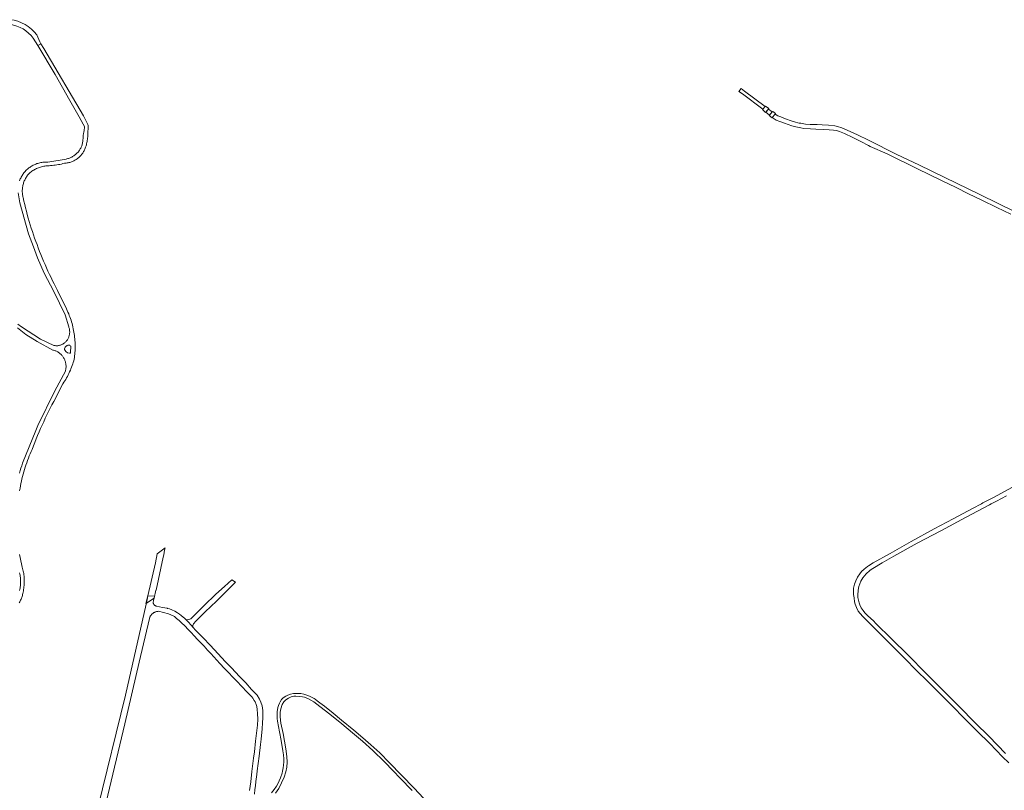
# Model space of a CAD drawing. Extents: x 146402 to 164798, y 455483 to 464134.
# Tile 504 of 575: x 157006 to 157579, y 462833 to 463282. Entities that reach past the tile are written whole.
import ezdxf

# ---------------------------------------------------------------- set-up
doc = ezdxf.new("R2010")
doc.units = 0
doc.header["$LTSCALE"] = 0.2
for name, color, linetype, lineweight in [('B-XX-VH-VERHARDING_ASFALT-GV', 252, 'CONTINUOUS', 18), ('B-XX-VH-VERHARDING_BETON-GV', 252, 'CONTINUOUS', 18), ('B-XX-VH-VERHARDING_FUNDERING_ZAND-GV', 252, 'CONTINUOUS', 18), ('B-XX-VH-VERHARDING_GESLOTEN-GV', 252, 'CONTINUOUS', 18)]:
    doc.layers.add(name, color=color, linetype=linetype, lineweight=lineweight)

msp = doc.modelspace()

# ---------------------------------------------------------------- linework, layer by layer
at = {"layer": 'B-XX-VH-VERHARDING_ASFALT-GV'}
for points in [[(157015.458, 463273.253, 0.2097608), (157000, 463282.059)], [(157000, 463279.364, -0.1974615), (157013.434, 463271.289)]]:
    msp.add_lwpolyline(points, format="xyb", dxfattribs=at)
for points in [[(157013.434, 463271.289), (157016.075, 463266.944), (157017.943, 463268.081), (157017.364, 463269.064), (157015.458, 463273.253)], [(157005.517, 463007.637), (157005.746, 463009.02), (157005.996, 463010.399), (157006.267, 463011.774), (157006.56, 463013.145), (157006.873, 463014.511), (157007.207, 463015.872), (157007.562, 463017.228), (157007.938, 463018.578), (157008.335, 463019.922), (157008.752, 463021.26), (157009.189, 463022.592), (157009.647, 463023.916), (157010.125, 463025.234), (157010.623, 463026.544), (157011.141, 463027.846), (157011.679, 463029.14), (157012.237, 463030.426), (157012.815, 463031.703), (157013.584, 463033.748), (157014.373, 463035.786), (157015.182, 463037.816), (157016.01, 463039.838), (157016.858, 463041.852), (157017.726, 463043.858), (157018.613, 463045.855), (157019.519, 463047.843), (157020.445, 463049.823), (157021.389, 463051.793), (157022.353, 463053.754), (157023.335, 463055.706), (157024.337, 463057.648), (157025.357, 463059.581), (157030.768, 463069.954), (157031.316, 463070.78), (157031.847, 463071.618), (157032.36, 463072.467), (157032.856, 463073.326), (157033.333, 463074.195), (157033.792, 463075.074), (157034.232, 463075.963), (157034.653, 463076.86), (157035.056, 463077.766), (157035.44, 463078.681), (157035.804, 463079.603), (157036.149, 463080.533), (157036.475, 463081.47), (157036.781, 463082.413), (157037.067, 463083.362), (157037.243, 463084.329), (157037.398, 463085.299), (157037.532, 463086.273), (157037.644, 463087.249), (157037.734, 463088.227), (157037.803, 463089.208), (157037.85, 463090.189), (157037.875, 463091.171), (157037.878, 463092.154), (157037.86, 463093.137), (157037.82, 463094.119), (157037.758, 463095.099), (157037.675, 463096.078), (157037.569, 463097.056), (157037.443, 463098.03), (157037.31, 463099.035), (157037.156, 463100.038), (157036.981, 463101.037), (157036.785, 463102.031), (157036.568, 463103.022), (157036.33, 463104.008), (157036.071, 463104.988), (157035.791, 463105.963), (157035.491, 463106.931), (157035.17, 463107.894), (157034.829, 463108.849), (157034.468, 463109.796), (157034.087, 463110.736), (157033.687, 463111.667), (157033.266, 463112.59), (157032.826, 463113.504), (157027.625, 463124.368), (157026.647, 463126.212), (157025.687, 463128.066), (157024.745, 463129.929), (157023.822, 463131.801), (157022.918, 463133.683), (157022.032, 463135.573), (157021.166, 463137.472), (157020.318, 463139.38), (157019.49, 463141.296), (157018.68, 463143.22), (157017.89, 463145.152), (157017.119, 463147.092), (157016.367, 463149.039), (157015.635, 463150.994), (157014.926, 463152.908), (157014.238, 463154.829), (157013.57, 463156.758), (157012.922, 463158.693), (157012.295, 463160.635), (157011.689, 463162.584), (157011.103, 463164.539), (157010.538, 463166.5), (157009.995, 463168.468), (157009.472, 463170.44), (157008.97, 463172.419), (157008.489, 463174.402), (157008.029, 463176.39), (157007.59, 463178.384), (157007.455, 463178.918), (157007.34, 463179.458), (157007.245, 463180.001), (157007.17, 463180.547), (157007.115, 463181.096), (157007.08, 463181.646), (157007.066, 463182.198), (157007.072, 463182.749), (157007.098, 463183.3), (157007.145, 463183.849), (157007.212, 463184.397), (157007.299, 463184.941), (157007.406, 463185.482), (157007.533, 463186.019), (157007.68, 463186.551), (157007.846, 463187.076), (157008.031, 463187.596), (157008.236, 463188.108), (157008.459, 463188.612), (157008.7, 463189.108), (157008.96, 463189.594), (157009.238, 463190.071), (157009.533, 463190.537), (157009.844, 463190.992), (157010.173, 463191.435), (157010.517, 463191.865), (157010.878, 463192.283), (157011.253, 463192.687), (157011.643, 463193.077), (157012.143, 463193.451), (157012.655, 463193.809), (157013.179, 463194.149), (157013.714, 463194.472), (157014.26, 463194.776), (157014.815, 463195.062), (157015.379, 463195.33), (157015.952, 463195.579), (157016.533, 463195.808), (157017.122, 463196.018), (157017.717, 463196.208), (157018.318, 463196.378), (157018.924, 463196.529), (157019.535, 463196.658), (157020.15, 463196.768), (157020.769, 463196.857), (157021.39, 463196.925), (157022.013, 463196.972), (157022.637, 463196.999), (157023.551, 463197.047), (157024.465, 463197.115), (157025.376, 463197.205), (157026.286, 463197.317), (157027.192, 463197.449), (157028.095, 463197.603), (157028.994, 463197.778), (157029.889, 463197.973), (157030.779, 463198.19), (157031.664, 463198.427), (157032.186, 463198.462), (157032.706, 463198.518), (157033.224, 463198.593), (157033.738, 463198.688), (157034.248, 463198.803), (157034.754, 463198.937), (157035.254, 463199.091), (157035.748, 463199.264), (157036.234, 463199.455), (157036.713, 463199.665), (157037.184, 463199.894), (157037.646, 463200.14), (157038.097, 463200.404), (157038.539, 463200.685), (157038.969, 463200.982), (157039.387, 463201.296), (157039.793, 463201.626), (157040.186, 463201.971), (157040.566, 463202.331), (157040.931, 463202.705), (157041.282, 463203.093), (157041.618, 463203.494), (157041.938, 463203.908), (157042.242, 463204.333), (157042.529, 463204.771), (157042.8, 463205.218), (157043.053, 463205.676), (157043.288, 463206.143), (157043.505, 463206.619), (157043.754, 463207.238), (157043.984, 463207.863), (157044.194, 463208.496), (157044.385, 463209.134), (157044.557, 463209.778), (157044.708, 463210.427), (157044.84, 463211.08), (157044.952, 463211.737), (157045.043, 463212.398), (157045.115, 463213.06), (157045.166, 463213.725), (157045.196, 463214.39), (157045.207, 463215.057), (157045.196, 463215.723), (157045.238, 463216.581), (157045.266, 463217.22), (157045.377, 463218.095), (157045.474, 463218.761), (157045.488, 463219.372), (157045.474, 463219.899), (157045.405, 463220.329), (157045.27, 463220.935), (157042.721, 463225.987), (157019.649, 463265.182), (157017.943, 463268.081), (157016.075, 463266.944), (157026.294, 463250.131), (157034.79, 463234.963), (157040.236, 463225.448), (157042.567, 463221.177), (157043.266, 463219.897), (157043.26, 463219.219), (157043.219, 463218.705), (157043.187, 463218.199)], [(157585.934, 463169.843), (157564.957, 463180.163), (157544.582, 463190.091), (157529.333, 463197.4), (157516.628, 463203.602), (157500, 463211.81), (157493.551, 463214.942), (157485.878, 463218.538), (157484.572, 463218.988), (157482.071, 463219.793), (157480.353, 463220.119), (157476.691, 463220.592), (157473.043, 463220.84), (157470.125, 463220.911), (157466.111, 463221.055), (157463.301, 463221.251), (157461.483, 463221.492), (157460.597, 463221.683), (157459.758, 463221.839), (157458.886, 463222.029), (157457.621, 463222.387), (157455.65, 463223.025), (157451.172, 463224.56), (157448.945, 463225.366), (157447.289, 463226.003), (157445.682, 463227.095), (157444.022, 463224.993), (157446.316, 463223.604), (157448.347, 463222.707), (157451.12, 463221.759), (157455.323, 463220.264), (157457.783, 463219.603), (157460.666, 463218.988), (157462.46, 463218.689), (157466.273, 463218.437), (157469.425, 463218.279), (157473.565, 463218.075), (157477.047, 463217.917), (157479.601, 463217.759), (157481.443, 463217.444), (157483.238, 463216.987), (157486.076, 463215.818), (157490.992, 463213.455), (157495.667, 463211.157), (157500, 463208.786), (157501.042, 463208.216), (157510.884, 463203.811), (157528.534, 463195.241), (157542.531, 463188.406), (157551.097, 463184.193), (157558.41, 463180.667), (157566.1, 463176.952), (157574.737, 463172.621), (157583.044, 463168.666)], [(157043.187, 463218.199), (157043.177, 463218.039), (157043.08, 463217.317), (157042.872, 463216.706), (157042.629, 463215.572), (157042.626, 463214.866), (157042.602, 463214.16), (157042.557, 463213.455), (157042.491, 463212.752), (157042.405, 463212.051), (157042.365, 463211.551), (157042.303, 463211.054), (157042.222, 463210.559), (157042.12, 463210.068), (157041.997, 463209.582), (157041.855, 463209.101), (157041.693, 463208.627), (157041.511, 463208.16), (157041.31, 463207.7), (157041.091, 463207.249), (157040.853, 463206.808), (157040.596, 463206.377), (157040.323, 463205.957), (157040.032, 463205.549), (157039.724, 463205.153), (157039.4, 463204.77), (157039.061, 463204.401), (157038.707, 463204.046), (157038.338, 463203.707), (157037.955, 463203.383), (157037.56, 463203.074), (157037.152, 463202.783), (157036.732, 463202.509), (157036.301, 463202.252), (157035.861, 463202.013), (157035.41, 463201.793), (157034.951, 463201.592), (157034.484, 463201.41), (157034.01, 463201.247), (157033.529, 463201.104), (157033.043, 463200.981), (157032.552, 463200.879), (157021.909, 463199.124), (157021.323, 463199.139), (157020.736, 463199.133), (157020.15, 463199.107), (157019.565, 463199.06), (157018.982, 463198.994), (157018.402, 463198.907), (157017.825, 463198.799), (157017.252, 463198.672), (157016.684, 463198.525), (157016.122, 463198.358), (157015.565, 463198.172), (157015.016, 463197.966), (157014.474, 463197.742), (157013.94, 463197.499), (157013.415, 463197.237), (157012.899, 463196.957), (157012.394, 463196.659), (157011.899, 463196.344), (157011.415, 463196.012), (157010.943, 463195.663), (157010.484, 463195.298), (157010.037, 463194.917), (157009.605, 463194.521), (157009.186, 463194.11), (157008.782, 463193.685), (157008.392, 463193.246), (157008.022, 463192.788), (157007.668, 463192.317), (157007.332, 463191.833), (157007.013, 463191.337), (157006.712, 463190.83), (157006.43, 463190.313), (157006.167, 463189.786), (157005.923, 463189.25), (157005.698, 463188.705), (157005.494, 463188.152)], [(157004.657, 463181.186), (157005.586, 463175.297), (157010.667, 463157.32), (157013.539, 463149.668), (157015.933, 463143.289), (157019.798, 463134.458), (157025.437, 463123.651), (157032.02, 463110.117), (157034.128, 463103.072), (157034.267, 463102.686), (157034.386, 463102.293), (157034.486, 463101.896), (157034.565, 463101.493), (157034.625, 463101.088), (157034.664, 463100.679), (157034.683, 463100.27), (157034.681, 463099.86), (157034.658, 463099.45), (157034.615, 463099.042), (157034.552, 463098.637), (157034.469, 463098.236), (157034.366, 463097.839), (157034.243, 463097.448), (157034.1, 463097.063), (157033.939, 463096.686), (157033.759, 463096.318), (157033.561, 463095.959), (157033.345, 463095.61), (157033.112, 463095.273), (157032.862, 463094.947), (157032.596, 463094.635), (157032.315, 463094.336), (157032.02, 463094.052), (157031.722, 463093.788), (157031.41, 463093.542), (157031.085, 463093.312), (157030.748, 463093.1), (157030.4, 463092.907), (157030.042, 463092.733), (157029.675, 463092.579), (157029.301, 463092.445), (157028.919, 463092.331), (157028.532, 463092.239), (157028.141, 463092.167), (157027.746, 463092.117), (157027.35, 463092.088), (157026.952, 463092.08), (157026.554, 463092.095), (157026.158, 463092.131), (157025.764, 463092.188), (157025.374, 463092.266), (157017.696, 463095.836), (157006.539, 463103.075), (157004.458, 463104.653)], [(157004.189, 463102.454), (157007.155, 463100.174), (157009.08, 463098.694), (157015.708, 463094.478), (157024.848, 463089.566), (157025.279, 463089.463), (157025.705, 463089.34), (157026.126, 463089.198), (157026.539, 463089.038), (157026.945, 463088.858), (157027.342, 463088.661), (157027.729, 463088.445), (157028.107, 463088.213), (157028.474, 463087.963), (157028.829, 463087.697), (157029.171, 463087.415), (157029.5, 463087.118), (157029.816, 463086.806), (157030.117, 463086.481), (157030.403, 463086.142), (157030.673, 463085.79), (157030.927, 463085.426), (157031.164, 463085.052), (157031.384, 463084.667), (157031.586, 463084.272), (157031.77, 463083.868), (157031.936, 463083.457), (157032.083, 463083.039), (157032.211, 463082.614), (157032.319, 463082.184), (157032.407, 463081.749), (157032.476, 463081.311), (157032.525, 463080.87), (157032.554, 463080.428), (157032.562, 463079.985), (157032.551, 463079.541), (157032.519, 463079.099), (157032.468, 463078.659), (157032.396, 463078.221), (157032.305, 463077.787), (157032.194, 463077.358), (157026.107, 463065.76), (157016.11, 463045.582), (157014.95, 463042.716), (157007.204, 463023.576), (157006.742, 463022.172), (157006.3, 463020.762), (157005.876, 463019.346), (157005.471, 463017.925)], [(157583.864, 463009.677), (157572.785, 463003.642), (157566.709, 463000.463), (157565.866, 463000), (157560.695, 462997.159), (157549.381, 462991.205), (157538.243, 462985.426), (157524.965, 462977.98), (157512.639, 462971.132), (157502.691, 462965.528), (157500, 462963.865), (157499.429, 462963.512), (157497.487, 462961.853), (157495.969, 462960.476), (157494.909, 462959.276), (157493.708, 462957.229), (157492.649, 462955.111), (157491.978, 462953.169), (157491.413, 462950.84), (157491.379, 462948.753), (157491.379, 462947.094), (157491.626, 462945.152), (157491.909, 462942.851), (157492.332, 462941.51), (157493.003, 462939.568), (157494.062, 462937.529), (157495.241, 462936.071), (157496.696, 462934.374), (157499.416, 462931.688), (157500, 462931.076), (157500.503, 462930.548), (157508.762, 462922.324), (157516.987, 462914.204), (157521.72, 462909.333), (157527.388, 462903.493), (157535.04, 462895.981), (157542.348, 462888.642), (157549.347, 462881.642), (157555.36, 462875.506), (157563.378, 462867.58), (157570.654, 462860.272), (157578.162, 462852.596), (157581.86, 462849.054)], [(157579.801, 462854.577), (157570.448, 462864.326), (157562.215, 462872.378), (157552.828, 462881.872), (157543.801, 462891.079), (157533.549, 462901.258), (157523.081, 462911.797), (157513.442, 462921.365), (157504.419, 462930.325), (157502.931, 462931.891), (157499.687, 462934.77), (157498.014, 462936.49), (157496.963, 462937.828), (157495.817, 462939.405), (157495.004, 462941.077), (157494.622, 462942.272), (157493.858, 462945.33), (157493.762, 462946.763), (157493.953, 462949.582), (157494.383, 462951.733), (157495.578, 462954.982), (157496.677, 462956.797), (157498.772, 462959.103), (157499.523, 462959.973), (157500, 462960.37), (157501.052, 462961.245), (157502.599, 462962.316), (157508.078, 462965.591), (157514.779, 462969.407), (157528.417, 462977.12), (157542.146, 462984.325), (157556.974, 462992.127), (157570.513, 462999.414), (157571.607, 463000), (157574.612, 463001.61), (157580.548, 463004.7)], [(157005.289, 462942.283), (157005.58, 462942.795), (157005.852, 462943.317), (157006.106, 462943.848), (157006.342, 462944.387), (157006.558, 462944.935), (157006.755, 462945.49), (157006.933, 462946.051), (157007.091, 462946.618), (157007.229, 462947.19), (157007.347, 462947.767), (157007.527, 462948.521), (157007.688, 462949.28), (157007.828, 462950.043), (157007.948, 462950.81), (157008.047, 462951.579), (157008.126, 462952.351), (157008.183, 462953.124), (157008.221, 462953.899), (157008.237, 462954.675), (157008.233, 462955.45), (157008.207, 462956.226), (157008.162, 462957), (157008.095, 462957.773), (157008.008, 462958.544), (157007.9, 462959.312), (157007.772, 462960.077), (157007.623, 462960.838), (157007.454, 462961.595), (157007.265, 462962.347), (157007.055, 462963.094), (157006.618, 462964.942), (157006.203, 462966.794), (157005.809, 462968.652), (157005.438, 462970.514)], [(157005.514, 462959.688), (157005.653, 462959.021), (157005.772, 462958.351), (157005.872, 462957.677), (157005.952, 462957.001), (157006.012, 462956.323), (157006.052, 462955.643), (157006.072, 462954.962), (157006.072, 462954.281), (157006.051, 462953.601), (157006.011, 462952.921), (157005.951, 462952.243), (157005.871, 462951.567), (157005.771, 462950.893), (157005.651, 462950.223), (157005.512, 462949.556)], [(157142.394, 462830.87), (157142.571, 462833.523), (157142.853, 462835.595), (157143.167, 462838.268), (157143.733, 462842.312), (157143.963, 462844.342), (157144.481, 462848.772), (157145.051, 462852.878), (157145.872, 462859.733), (157146.174, 462862.801), (157146.442, 462865.028), (157146.812, 462868.75), (157147.08, 462872.539), (157147.214, 462875.033), (157147.265, 462877.634), (157147.181, 462879.525), (157146.762, 462882.237), (157146.109, 462884.463), (157145.304, 462886.247), (157143.83, 462888.44), (157140.678, 462891.893), (157137.242, 462895.631), (157133.608, 462899.414), (157128.997, 462904.329), (157125.261, 462908.183), (157121.204, 462912.624), (157116.462, 462917.55), (157112.423, 462921.941), (157108.251, 462926.264), (157106.46, 462928.206), (157105.669, 462929.064), (157103.44, 462931.48), (157102.581, 462932.312), (157101.765, 462933.103), (157099.703, 462934.898), (157098.693, 462935.649), (157097.473, 462936.458), (157095.983, 462937.429), (157094.258, 462938.283), (157092.887, 462938.833), (157091.72, 462939.082), (157091.486, 462939.132), (157088.734, 462939.606), (157085.19, 462940.335), (157085.038, 462940.381), (157084.845, 462940.454), (157084.659, 462940.542), (157084.48, 462940.644), (157084.31, 462940.759), (157084.149, 462940.887), (157083.998, 462941.027), (157083.858, 462941.178), (157083.731, 462941.34), (157083.616, 462941.511), (157083.428, 462941.876), (157083.356, 462942.068), (157083.299, 462942.265), (157083.257, 462942.465), (157083.499, 462943.609), (157084.028, 462946.106), (157080.294, 462946.319), (157079.337, 462942.033), (157079.217, 462941.497), (157067.179, 462888.558), (157051.125, 462822.897)], [(157055.967, 462826.199), (157066.738, 462871.83), (157075.076, 462907.653), (157081.092, 462933.229), (157081.124, 462933.328), (157081.228, 462933.617), (157081.348, 462933.9), (157081.482, 462934.177), (157081.63, 462934.446), (157081.792, 462934.707), (157081.967, 462934.959), (157082.155, 462935.202), (157082.356, 462935.435), (157082.569, 462935.657), (157082.792, 462935.867), (157083.027, 462936.066), (157083.271, 462936.252), (157083.525, 462936.426), (157083.787, 462936.585), (157084.058, 462936.731), (157084.335, 462936.863), (157084.619, 462936.98), (157084.909, 462937.082), (157085.204, 462937.169), (157085.502, 462937.24), (157085.804, 462937.296), (157086.109, 462937.336), (157086.415, 462937.36), (157092.2, 462935.883), (157093.689, 462935.268), (157095.649, 462934.26), (157096.972, 462933.255), (157098.547, 462931.933), (157099.904, 462930.657), (157101.664, 462928.913), (157103.659, 462926.684), (157105.199, 462925.194), (157107.379, 462922.847), (157108.919, 462921.173), (157111.233, 462918.825), (157113.058, 462916.95), (157115.053, 462914.77), (157116.829, 462912.845), (157118.69, 462910.814), (157122.159, 462907.01), (157124.823, 462904.127), (157126.986, 462901.914), (157129.986, 462898.797), (157132.231, 462896.387), (157134.712, 462893.686), (157137.997, 462890.283), (157139.656, 462888.606), (157140.745, 462887.518), (157141.415, 462886.664), (157142.219, 462885.425), (157142.687, 462884.605), (157143.324, 462883.065), (157143.642, 462881.893), (157143.978, 462880.096), (157144.162, 462877.765), (157144.196, 462874.515), (157144.028, 462871.08), (157143.788, 462867.956), (157143.002, 462861.661), (157142.262, 462855.448), (157141.791, 462851.71), (157140.788, 462844.011), (157140.113, 462838.088), (157139.525, 462832.957)], [(157243.531, 462825.637), (157235.381, 462834.244), (157227.92, 462841.949), (157221.045, 462849.031), (157215.346, 462854.853), (157210.194, 462859.611), (157205.452, 462863.657), (157200.244, 462868.014), (157193.016, 462873.958), (157188.107, 462878.004), (157183.038, 462882.008), (157180.429, 462884.086), (157178.76, 462885.276), (157177.681, 462886.068), (157177.053, 462886.491), (157175.959, 462887.107), (157174.483, 462887.86), (157172.773, 462888.55), (157171.097, 462889.075), (157169.434, 462889.407), (157167.9, 462889.525), (157166.569, 462889.525), (157165.15, 462889.45), (157163.227, 462889.096), (157161.843, 462888.581), (157160.673, 462887.916), (157159.59, 462887.251), (157158.774, 462886.682), (157158.17, 462885.895), (157157.371, 462884.621), (157156.844, 462883.739), (157156.314, 462882.414), (157155.953, 462881.212), (157155.664, 462879.873), (157155.567, 462879.068), (157155.459, 462877.324), (157155.592, 462874.987), (157155.783, 462873.307), (157156.296, 462870.233), (157156.89, 462867.087), (157157.848, 462862.079), (157158.806, 462856.154), (157159.186, 462853.821), (157159.441, 462851.459), (157159.441, 462849.593), (157159.318, 462847.797), (157159.109, 462846.121), (157158.721, 462844.228), (157158.39, 462843.038), (157157.425, 462840.397), (157155.855, 462836.822), (157155.145, 462835.449), (157153.855, 462833.492), (157152.338, 462831.635)], [(157154.538, 462831.437), (157156.427, 462834.199), (157158.17, 462837.394), (157159.56, 462840.629), (157160.576, 462843.886), (157161.115, 462846.499), (157161.343, 462849.505), (157161.135, 462852.845), (157160.513, 462857.24), (157159.767, 462861.678), (157159.001, 462866.162), (157157.768, 462872.276), (157157.28, 462875.883), (157157.326, 462878.577), (157157.652, 462880.579), (157158.489, 462882.994), (157159.513, 462884.555), (157160.618, 462885.839), (157162.117, 462886.799), (157163.798, 462887.55), (157165.231, 462887.86), (157166.371, 462887.909), (157168.344, 462887.794), (157170.217, 462887.583), (157171.472, 462887.255), (157173.768, 462886.262), (157176.944, 462884.536), (157180.35, 462881.843), (157186.206, 462877.434), (157193.129, 462871.8), (157199.502, 462866.577), (157205.238, 462861.782), (157211.302, 462856.27), (157218.144, 462849.675), (157223.183, 462844.41), (157227.138, 462840.168), (157234.204, 462832.938)]]:
    msp.add_lwpolyline(points, dxfattribs=at)
for points in [[(157441.956, 463230.224), (157440.07, 463231.769), (157438.205, 463229.679), (157440.138, 463228.046)], [(157444.011, 463228.317), (157441.76, 463229.989), (157440.218, 463228.142), (157442.355, 463226.373)], [(157445.933, 463227.413), (157444.289, 463228.643), (157444.011, 463228.317), (157442.355, 463226.373), (157442.23, 463226.227), (157443.875, 463224.807), (157444.022, 463224.993), (157445.682, 463227.095)], [(157031.708, 463090.35), (157032.077, 463091.242), (157032.824, 463091.976), (157032.998, 463092.113), (157033.239, 463092.25), (157033.564, 463092.401), (157033.855, 463092.448), (157034.212, 463092.466), (157034.504, 463092.446), (157034.736, 463092.365), (157035.044, 463092.115), (157035.256, 463091.748), (157035.192, 463088.104), (157035.115, 463087.933), (157035.026, 463087.81), (157034.924, 463087.748), (157034.712, 463087.696), (157034.512, 463087.693), (157033.471, 463087.907), (157032.492, 463088.778), (157031.741, 463089.829), (157031.671, 463090.034), (157031.669, 463090.119), (157031.709, 463090.332)]]:
    msp.add_lwpolyline(points, close=True, dxfattribs=at)
at = {"layer": 'B-XX-VH-VERHARDING_BETON-GV'}
msp.add_lwpolyline([(157427.859, 463240.326), (157425.815, 463241.908), (157424.582, 463240.312), (157426.583, 463238.772), (157438.506, 463230.017), (157439.874, 463231.549)], close=True, dxfattribs=at)
at = {"layer": 'B-XX-VH-VERHARDING_FUNDERING_ZAND-GV'}
msp.add_lwpolyline([(157131.305, 462954.293), (157129.138, 462955.765), (157124.936, 462951.813), (157119.804, 462947.251), (157113.105, 462940.729), (157107.743, 462935.539), (157105.227, 462933.047), (157104.158, 462932.535), (157102.581, 462932.312), (157103.44, 462931.48), (157105.669, 462929.064), (157106.46, 462928.206), (157106.364, 462929.073), (157106.714, 462930.122), (157108.096, 462931.539), (157113.696, 462937.017), (157120.189, 462943.318), (157125.756, 462948.938)], close=True, dxfattribs=at)
at = {"layer": 'B-XX-VH-VERHARDING_GESLOTEN-GV'}
msp.add_lwpolyline([(157084.579, 462965.515), (157080.167, 462946.449), (157080.027, 462945.839), (157079.125, 462941.891), (157079.337, 462942.033), (157083.8, 462945.031), (157083.913, 462945.107), (157084.958, 462949.634), (157084.987, 462949.758), (157089.128, 462968.891), (157089.442, 462970.344), (157089.983, 462972.949), (157090.276, 462974.307), (157085.708, 462970.849)], close=True, dxfattribs=at)

doc.saveas('drawing.dxf')
